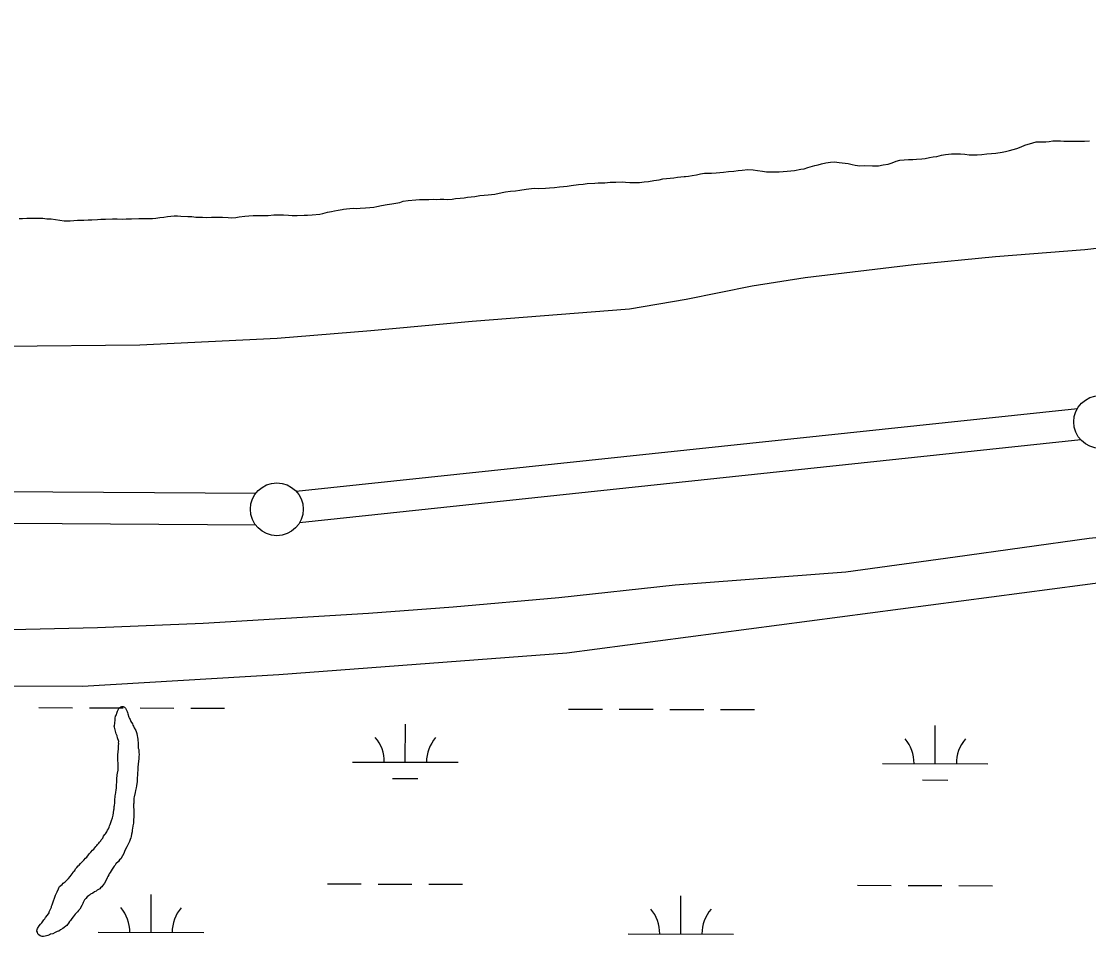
# Model space of a CAD drawing. Extents: x 3161514 to 3199414, y 831166 to 856601.
# Drawn here: x 3187612 to 3188623, y 837292 to 838159 of the extents above; entities that cross this region are included whole.
import ezdxf

# ---------------------------------------------------------------- set-up
doc = ezdxf.new("R2010")
doc.units = 0
for name, color, linetype in [('V-LEVE-TOET', 7, 'Continuous'), ('V-SURV-LINE', 7, 'Continuous'), ('V-TOPO-SHOR', 7, 'Continuous'), ('V-WETL-SWMP', 7, 'Continuous')]:
    doc.layers.add(name, color=color, linetype=linetype)

msp = doc.modelspace()

# ---------------------------------------------------------------- linework, layer by layer
at = {"layer": 'V-LEVE-TOET'}
for points in [[(3191875.9, 838158.8), (3191622.8, 838106.5), (3191361.5, 838059.9), (3191046.4, 838004.4), (3190789.7, 837964.2), (3190538.5, 837926.1), (3190218.6, 837884), (3189921.2, 837841.7), (3189583.1, 837798.4), (3189303.1, 837762.4), (3189019.4, 837717.7), (3188768.6, 837683.2), (3188623.4, 837669), (3188496.5, 837651.3), (3188392.7, 837637.2), (3188231.1, 837624.9), (3188121, 837612.8), (3188020.9, 837604.1), (3187940.5, 837598), (3187784, 837588.5), (3187683.9, 837584.5), (3187520.3, 837580.6)], [(3189424.2, 838048.1), (3189190.7, 838015.5), (3188925.3, 837977.2), (3188677.4, 837949.2), (3188619.2, 837942.6), (3188534.5, 837935.9), (3188457.2, 837928.4), (3188354.2, 837916.1), (3188303.9, 837908.1), (3188241.4, 837895.4), (3188187.7, 837886.4), (3188038.8, 837874.6), (3187942.9, 837865.9), (3187854, 837858.5), (3187723.9, 837852.1), (3187594.3, 837850.9)]]:
    msp.add_lwpolyline(points, dxfattribs=at)
at = {"layer": 'V-SURV-LINE'}
for points in [[(3187872.1, 837713.8), (3188612.2, 837792.3)], [(3188615.4, 837762.5), (3187875.3, 837684)], [(3186824.5, 837718.8), (3187834, 837711.9)], [(3187833.8, 837681.9), (3186824.3, 837688.8)]]:
    msp.add_lwpolyline(points, dxfattribs=at)
for centre in [(3188633.7, 837779.5), (3187853.8, 837696.8)]:
    msp.add_circle(centre, 25, dxfattribs=at)
at = {"layer": 'V-TOPO-SHOR'}
for points in [[(3188125.3, 838002.3), (3188128.9, 838002.7), (3188132.5, 838003.5), (3188139.4, 838004.2), (3188144, 838004.8), (3188147.9, 838005.3), (3188154.9, 838005.7), (3188158.1, 838005.8), (3188161.5, 838005.9), (3188164.6, 838006), (3188169.5, 838006.5), (3188174.9, 838006.6), (3188180.8, 838006.7), (3188184.1, 838006.5), (3188188.3, 838006.2), (3188193.4, 838006.3), (3188197.3, 838006.3), (3188201.7, 838006.9), (3188206, 838007.3), (3188210.8, 838008.1), (3188216, 838008.7), (3188219.4, 838009.6), (3188226.5, 838010.3), (3188229.8, 838010.8), (3188233.4, 838011.2), (3188236.5, 838011.7), (3188239.6, 838012), (3188240.9, 838011.9), (3188243.9, 838012.1), (3188247.3, 838012.7), (3188251.4, 838013.4), (3188255, 838014.4), (3188258.9, 838015), (3188262.4, 838015.1), (3188265.6, 838015.1), (3188269.9, 838015.3), (3188276.8, 838015.9), (3188281.5, 838016.5), (3188286.6, 838016.9), (3188290.9, 838017.5), (3188294.5, 838017.8), (3188299.9, 838018.4), (3188305.1, 838018.2), (3188309.2, 838017.6), (3188313.9, 838016.9), (3188317.5, 838016.4), (3188321, 838016.3), (3188326, 838016.3), (3188329.5, 838016.4), (3188337.2, 838016.9), (3188340.6, 838017.4), (3188344.2, 838017.7), (3188350.3, 838018.7), (3188353.4, 838019.3), (3188356.7, 838020.3), (3188363.4, 838022.3), (3188366.7, 838023.1), (3188369.6, 838023.9), (3188373.7, 838024.7), (3188378.3, 838025.4), (3188382.1, 838025.7), (3188386.5, 838025.3), (3188395, 838024.1), (3188398.7, 838023.2), (3188401.7, 838022.5), (3188405.9, 838022.1), (3188410.3, 838022.2), (3188417.9, 838022.1), (3188423.6, 838022.1), (3188428.3, 838022.8), (3188432.8, 838023.7), (3188436.6, 838025), (3188440.5, 838026.3), (3188443.9, 838027.4), (3188447.9, 838027.6), (3188452.3, 838027.9), (3188456.1, 838028), (3188459.8, 838028.3), (3188464.7, 838028.6), (3188468, 838029), (3188472.1, 838029.8), (3188475.6, 838030.4), (3188479, 838031), (3188483.4, 838032.1), (3188487.2, 838032.7), (3188492.9, 838033.3), (3188496.2, 838033.4), (3188501.4, 838033.3), (3188505.4, 838033.1), (3188509.6, 838032.4), (3188513.7, 838032.4), (3188517.3, 838032.3), (3188521.6, 838032.7), (3188526.3, 838033.3), (3188530.7, 838033.6), (3188535, 838034), (3188540.9, 838035.1), (3188544, 838035.6), (3188547.9, 838036.5), (3188554.8, 838038.5), (3188558.9, 838040.1)], [(3188558.9, 838040.1), (3188562.4, 838041.7), (3188569.8, 838043.9), (3188573.1, 838044.7), (3188578.3, 838044.6), (3188582.1, 838044.7), (3188585.5, 838045), (3188588.8, 838045.6), (3188592.7, 838045.7), (3188596, 838045.7), (3188599.2, 838045.5), (3188603.7, 838045.4), (3188607.3, 838045.4), (3188612, 838045.3), (3188618.9, 838045.4), (3188623.5, 838045.8)], [(3187707.3, 837971.6), (3187710.9, 837971.9), (3187716, 837971.8), (3187723.2, 837972.2), (3187727.2, 837972.2), (3187730.8, 837972.1), (3187735.9, 837972.2), (3187739.2, 837972.5), (3187743, 837973), (3187746.7, 837973.4), (3187750.3, 837974), (3187756.4, 837974.6), (3187759.7, 837974.6), (3187762.9, 837974.4), (3187769.6, 837973.9), (3187773.2, 837973.9), (3187777, 837973.4), (3187783.4, 837973.3), (3187787.5, 837973.2), (3187791.9, 837973.3), (3187797.6, 837973.3), (3187798.4, 837973.4), (3187802.3, 837973.4), (3187807.7, 837973), (3187810.8, 837972.9), (3187814.9, 837973.2), (3187818.2, 837973.6), (3187823.6, 837974.4), (3187827.4, 837974.7), (3187831.5, 837975), (3187836.7, 837975), (3187840.8, 837975), (3187845.6, 837975.1), (3187850.8, 837975.5), (3187855.2, 837975.6), (3187860.1, 837975.7), (3187864.7, 837975.3), (3187868.3, 837975.1), (3187873, 837974.9), (3187879.6, 837975.2), (3187882.9, 837975.4), (3187887.3, 837975.5), (3187894.5, 837976.3), (3187897.4, 837976.9), (3187901.7, 837978), (3187905.5, 837978.9), (3187908.4, 837979.5), (3187912, 837980.1), (3187915.6, 837980.8), (3187916.9, 837980.9), (3187919.9, 837981.2), (3187926, 837981.8), (3187929.4, 837981.7), (3187932.8, 837981.8), (3187937.7, 837982.1), (3187942, 837982.5), (3187945.6, 837982.8), (3187948.6, 837983.4), (3187952.8, 837984.4), (3187958.2, 837985.4), (3187962.7, 837985.9), (3187966.6, 837986.6), (3187970.2, 837987.4), (3187973.6, 837988.4), (3187978.2, 837989.1), (3187985.4, 837989.7), (3187988.9, 837990), (3187993, 837990.2), (3187997.7, 837990.2), (3188001.8, 837990.3), (3188005.1, 837990.2), (3188008.5, 837990.4), (3188011.9, 837990.5), (3188012.1, 837990.5), (3188015.2, 837990), (3188020, 837990.4), (3188022.9, 837991), (3188027.5, 837991.3), (3188031.1, 837991.7), (3188034.5, 837992.3), (3188037.8, 837992.8), (3188041.3, 837993.1), (3188046, 837993.8), (3188050.1, 837994.3), (3188053.9, 837994.5), (3188057.2, 837995), (3188060.3, 837995.3), (3188067.3, 837996.7), (3188070.4, 837997.3), (3188075.2, 837997.9), (3188079.8, 837998.3), (3188083.9, 837999.1), (3188090.1, 837999.8), (3188095, 838000.6), (3188098.3, 838000.8), (3188101.4, 838000.6), (3188108.3, 838000.9), (3188112.2, 838001.2), (3188116.9, 838001.6), (3188121.5, 838002), (3188125.3, 838002.3)], [(3187609.6, 837972), (3187612.9, 837972), (3187617, 837972.3), (3187620.1, 837972.4), (3187624.2, 837972.5), (3187628.8, 837972.5), (3187632, 837972.3), (3187636, 837971.7), (3187640.1, 837971.7), (3187644.1, 837971.3), (3187648.2, 837970.7), (3187652.3, 837970), (3187657.9, 837969.8), (3187661.6, 837970.1), (3187664.9, 837970.5), (3187671.1, 837970.6), (3187675, 837970.9), (3187678.6, 837970.8), (3187684, 837971.1), (3187687.2, 837971.4), (3187691.6, 837971.5), (3187698.1, 837971.7), (3187702.5, 837971.7), (3187707.3, 837971.6)], [(3187700.3, 837495.1), (3187700.5, 837496.5), (3187700.7, 837499), (3187701.1, 837500.8), (3187701.9, 837502.3), (3187702.3, 837503.7), (3187702.7, 837505.5), (3187703.5, 837506.8), (3187704.2, 837508), (3187704.9, 837508.8), (3187705.9, 837509.6), (3187707.1, 837509.9), (3187708.3, 837509.9), (3187709.5, 837509.5), (3187710.4, 837508.5), (3187711.4, 837506.7), (3187712, 837505.4), (3187712.2, 837504.2), (3187712.5, 837503.2), (3187713.7, 837499.8), (3187714.3, 837498.6), (3187714.8, 837497.6), (3187715.6, 837495.7), (3187716.9, 837493.7), (3187717.5, 837492.5), (3187717.9, 837491.5), (3187718.7, 837489.9), (3187720.2, 837487.2), (3187721.1, 837484.6), (3187721.5, 837482.4), (3187721.7, 837481), (3187722.1, 837478.7), (3187722.4, 837475.1), (3187722.4, 837473), (3187722.5, 837470.6), (3187722.9, 837469.2), (3187723.1, 837466.7), (3187723.3, 837464.3), (3187723.2, 837462.9), (3187723, 837461.8), (3187723, 837460.4), (3187722.8, 837458.2), (3187722.1, 837452.7), (3187722.1, 837449.2), (3187721.9, 837447.8), (3187721.8, 837445.5), (3187721.6, 837441.7), (3187721.4, 837438.8), (3187721.1, 837437.2), (3187720.7, 837434.9), (3187720.5, 837433.1), (3187719.9, 837430.4), (3187719.5, 837428.6), (3187718.6, 837424.5), (3187718.4, 837423.1), (3187718.4, 837421.1), (3187718.3, 837418.4), (3187717.9, 837417.4), (3187718.1, 837415), (3187718.3, 837412.1), (3187718.4, 837410.1), (3187718.4, 837407.4), (3187718.4, 837405.8), (3187718.1, 837402.5), (3187717.9, 837399.7), (3187717.5, 837397), (3187717.2, 837394.4), (3187716.8, 837393.1), (3187716.6, 837391.5), (3187716.2, 837389.3), (3187715.8, 837387), (3187715.4, 837385.8), (3187715, 837384), (3187714.3, 837382.3), (3187713.3, 837380.3), (3187711.7, 837377), (3187710.5, 837374.8), (3187709.5, 837372.7), (3187708.7, 837370.7), (3187707.5, 837368.6), (3187705.9, 837365.9), (3187704.7, 837364.7), (3187703.7, 837363.3), (3187701.3, 837361), (3187700.5, 837359.8), (3187699.7, 837358.9), (3187698.3, 837357.1), (3187697.7, 837356.1), (3187695.9, 837352.8), (3187695.1, 837351.7), (3187694.5, 837350.5), (3187693.7, 837348.9), (3187693.1, 837347.7), (3187692.1, 837345.6), (3187690.5, 837342.9), (3187689.5, 837341.5), (3187688.6, 837340.1), (3187688, 837339.2), (3187686.9, 837338.2), (3187686.1, 837337.4), (3187684.7, 837336.8)], [(3187644.1, 837331.5), (3187645.1, 837333.2), (3187645.7, 837334.4), (3187646.9, 837337.3), (3187647.3, 837338.3), (3187648, 837339.5), (3187650.5, 837341.6), (3187651.5, 837342.6), (3187652.3, 837343.4), (3187653.3, 837344.1), (3187655.5, 837346.3), (3187656.5, 837347.2), (3187657.9, 837349.2), (3187658.9, 837350.3), (3187659.9, 837351.5), (3187660.7, 837352.9), (3187661.3, 837353.9), (3187662.3, 837354.8), (3187663.1, 837356.2), (3187664.3, 837357.6), (3187665.7, 837359.1), (3187666.5, 837359.9), (3187667.9, 837361.4), (3187670.9, 837364.5), (3187672.5, 837366.3), (3187673.7, 837367.5), (3187675.5, 837369.6), (3187676.3, 837370.8), (3187677.7, 837372.1), (3187679.2, 837373.9), (3187680.4, 837375), (3187682.2, 837377.4), (3187683.2, 837378.5), (3187684, 837379.5), (3187685.2, 837380.7), (3187685.8, 837381.7), (3187687, 837382.8), (3187687.4, 837383.8), (3187688.8, 837385.3), (3187689.6, 837387.1), (3187690.8, 837388.7), (3187691.6, 837389.6), (3187692.6, 837391.2), (3187693.3, 837393), (3187694.3, 837394.3), (3187694.9, 837395.9), (3187695.3, 837397.1), (3187695.9, 837398.2), (3187696.3, 837399.4), (3187696.7, 837401.2), (3187697.1, 837402.1), (3187698.1, 837404.7), (3187698.5, 837405.9), (3187698.7, 837407.2), (3187699.2, 837409.2), (3187699.4, 837412.1), (3187699.6, 837413.1), (3187699.8, 837415.3), (3187700, 837416.3), (3187700.3, 837418.8), (3187700.3, 837422.4), (3187700.5, 837424.1), (3187700.7, 837425.3), (3187701, 837426.7), (3187701.2, 837428.6), (3187701.6, 837431), (3187701.8, 837432.7), (3187701.8, 837434.7), (3187701.9, 837435.9), (3187702.1, 837438.4), (3187702.3, 837441.2), (3187702.3, 837442.4), (3187702.6, 837444.1), (3187702.6, 837445.3), (3187703, 837446.9), (3187703.4, 837449.8), (3187703.4, 837451.8), (3187703.6, 837452.8), (3187703.5, 837454.5), (3187703.5, 837455.7), (3187703.1, 837459.5), (3187703.2, 837460.8), (3187703.2, 837462.2), (3187703.2, 837463.6), (3187703.2, 837465), (3187703.4, 837466.5), (3187703.9, 837470.7), (3187703.9, 837473), (3187704.1, 837474.6), (3187703.9, 837475.6), (3187704, 837476.9), (3187703, 837480.5), (3187702.4, 837482.1), (3187701.7, 837484.1), (3187701.3, 837485.4), (3187700.7, 837487.8), (3187700, 837490.6), (3187699.8, 837491.5), (3187700, 837492.5), (3187700.2, 837493.5), (3187700.3, 837495.1)], [(3187684.7, 837336.8), (3187683.7, 837336.1), (3187682.5, 837335.3), (3187681.1, 837334.5), (3187679.5, 837333.4), (3187677.3, 837332.2), (3187676.3, 837331.3), (3187675.4, 837330.7), (3187674, 837329.7), (3187672.8, 837328.3), (3187671.6, 837327), (3187670.8, 837325.6), (3187670.4, 837324.5), (3187670, 837323.5), (3187669.2, 837321.7), (3187667.1, 837318.2), (3187665.9, 837317), (3187664.8, 837315.7), (3187662.6, 837313.3), (3187660.8, 837311), (3187659.6, 837309.3), (3187658.4, 837307.5), (3187657.4, 837306.3), (3187656.4, 837304.8), (3187655.6, 837303.6), (3187654.8, 837302.8), (3187653.8, 837302.1), (3187652.4, 837300.7), (3187651.2, 837299.9), (3187649, 837298.4), (3187647.2, 837297.4), (3187645.6, 837297.1), (3187643.9, 837296.1), (3187641.5, 837294.9), (3187639.5, 837294.4), (3187638.3, 837293.8), (3187636.9, 837293.2), (3187634.2, 837292.5), (3187632.8, 837292.1), (3187631.4, 837292.1), (3187630.5, 837292.5), (3187629.5, 837292.9), (3187628.3, 837293.7), (3187627.5, 837294.9), (3187627, 837296.3), (3187626.4, 837297.3), (3187626.8, 837298.9), (3187627.2, 837299.8), (3187628.6, 837302.4), (3187630, 837303.9), (3187631.2, 837305.3), (3187633, 837308), (3187634, 837309), (3187634.8, 837310.2), (3187636.4, 837312.3), (3187638, 837314.6), (3187638.2, 837315.6), (3187639.2, 837317.6), (3187639.8, 837318.9), (3187640.2, 837319.9), (3187640.4, 837320.9), (3187641, 837322.3), (3187641.3, 837323.2), (3187644.1, 837331.5)]]:
    msp.add_lwpolyline(points, dxfattribs=at)
at = {"layer": 'V-WETL-SWMP'}
for p, q in [((3188128.4, 837561), (3189499.8, 837741.3)), ((3187855.6, 837540.2), (3188128.4, 837561)), ((3187669.7, 837529.3), (3187855.6, 837540.2)), ((3187448.7, 837530.2), (3187669.7, 837529.3)), ((3187628.3, 837509), (3187660.3, 837508.9)), ((3187676.3, 837508.9), (3187708.3, 837508.8)), ((3187724.3, 837508.7), (3187756.3, 837508.6)), ((3187772.3, 837508.6), (3187804.3, 837508.5)), ((3188130.2, 837507.6), (3188162.2, 837507.5)), ((3188178.2, 837507.5), (3188210.2, 837507.4)), ((3188226.2, 837507.3), (3188258.2, 837507.3)), ((3188274.2, 837507.2), (3188306.2, 837507.1)), ((3187975.5, 837457.3), (3187975.6, 837493.3)), ((3188477.4, 837455.9), (3188477.5, 837491.9)), ((3187925.5, 837457.4), (3188025.5, 837457.2)), ((3188427.4, 837456), (3188527.4, 837455.8)), ((3187963.5, 837441.9), (3187987.5, 837441.8)), ((3188465.4, 837440.5), (3188489.4, 837440.4)), ((3187901.8, 837342.1), (3187933.8, 837342)), ((3187949.8, 837341.9), (3187981.8, 837341.8)), ((3187734.6, 837296.1), (3187734.7, 837332.1)), ((3187997.8, 837341.8), (3188029.8, 837341.7)), ((3188403.7, 837340.7), (3188435.7, 837340.6)), ((3188451.7, 837340.5), (3188483.7, 837340.5)), ((3188499.7, 837340.4), (3188531.7, 837340.3)), ((3188236.5, 837294.7), (3188236.6, 837330.7)), ((3187684.6, 837296.2), (3187784.6, 837296)), ((3188186.5, 837294.8), (3188286.5, 837294.6))]:
    msp.add_line(p, q, dxfattribs=at)
for centre, start, end in [((3187920.3, 837457.9), 359.0699, 40.6135), ((3188030.8, 837457.6), 139.0699, 180.6135), ((3188422.2, 837456.5), 359.0699, 40.6135), ((3188532.7, 837456.2), 139.0699, 180.6135), ((3187679.3, 837296.7), 359.0699, 40.6135), ((3187789.8, 837296.4), 139.0699, 180.6135), ((3188181.3, 837295.3), 359.0699, 40.6135), ((3188291.7, 837295), 139.0699, 180.6135)]:
    msp.add_arc(centre, 35.2, start, end, dxfattribs=at)

doc.saveas('drawing.dxf')
